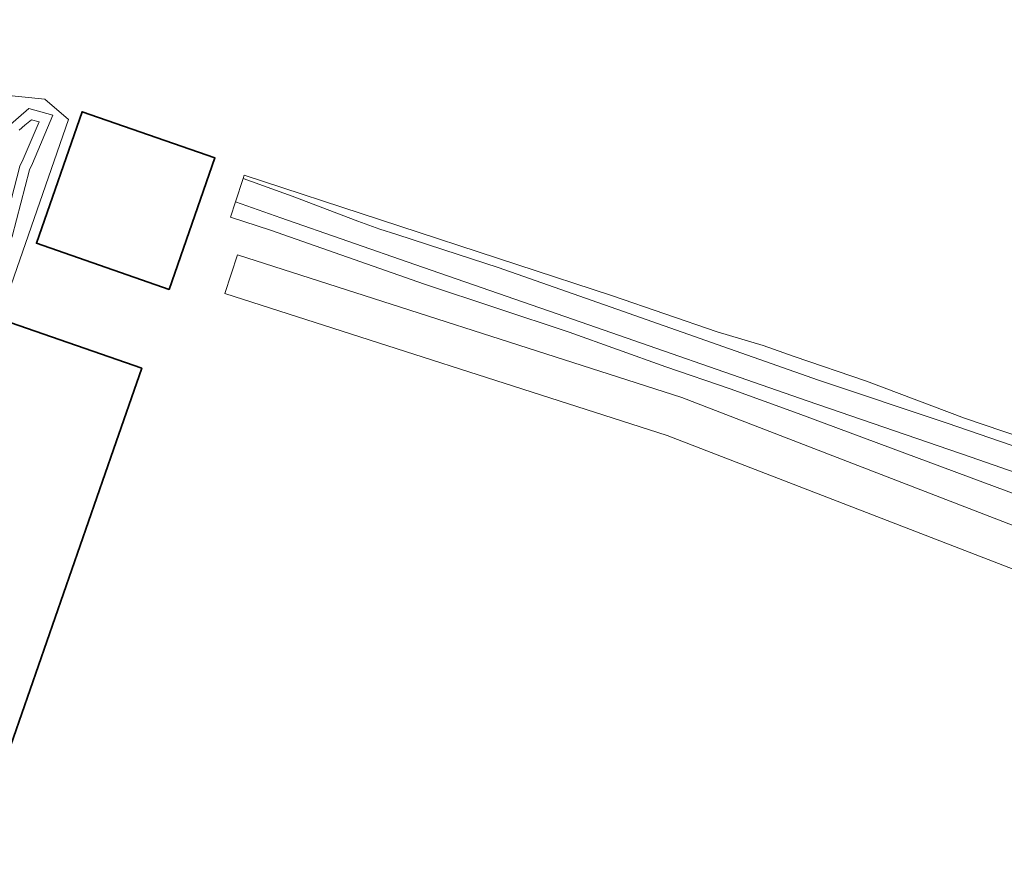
# Model space of a CAD drawing. Header units: metres. Extents: x 149984 to 156489, y 469398 to 478068.
# Tile 600 of 656: x 154271 to 154388, y 474314 to 474414. Entities that reach past the tile are written whole.
import ezdxf

# ---------------------------------------------------------------- set-up
doc = ezdxf.new("R2010")
doc.units = ezdxf.units.M
doc.header["$LTSCALE"] = 0.75
for name, color, linetype, lineweight in [('B-WE-GK-BESCHOEIING-G', 252, 'GK-BESCHOEIING-SO', 18), ('B-WE-GR-BEPLANTING_CULTUUR_BOSPLANTSOEN-GV', 252, 'Continuous', 18), ('B-WE-OG-BEBOUWING-GV', 6, 'Continuous', 35), ('B-WE-OG-BEBOUWING_OVERBOUWING-GV', 6, 'Continuous', 18), ('B-WE-OG-TERREIN_BEGROEID-GV', 252, 'Continuous', 18), ('B-WE-OG-TERREIN_ERF-GV', 252, 'Continuous', 18), ('B-WE-OG-TERREIN_OEVER-GV', 252, 'Continuous', 18), ('B-WE-OG-WATER_MEER-GV', 252, 'Continuous', 18)]:
    doc.layers.add(name, color=color, linetype=linetype, lineweight=lineweight)
doc.linetypes.add('GK-BESCHOEIING-SO', pattern='A,18,-3,[1,NLCS.SHX,S=0.6,R=0,X=0,Y=0],-3', length=24)

msp = doc.modelspace()

# ---------------------------------------------------------------- linework, layer by layer
at = {"layer": 'B-WE-GK-BESCHOEIING-G', "flags": 128}
for points in [[(154400.655, 474358.785), (154381.612, 474365.331), (154366.227, 474370.467), (154342.083, 474379.001), (154327.887, 474383.97), (154323.081, 474385.544), (154315.748, 474387.92), (154313.697, 474388.569), (154311.086, 474389.514), (154303.205, 474392.526), (154297.34, 474394.63)], [(154296.422, 474391.827), (154301.84, 474389.903), (154317.897, 474384.336), (154336.881, 474377.748), (154364.873, 474368.003), (154384.501, 474361.269), (154399.618, 474355.983)]]:
    msp.add_lwpolyline(points, dxfattribs=at)
at = {"layer": 'B-WE-GR-BEPLANTING_CULTUUR_BOSPLANTSOEN-GV', "flags": 128}
for points in [[(154268.867, 474379.925), (154276.429, 474401.689), (154273.572, 474404.126), (154268.499, 474404.655)], [(154270.443, 474401.946), (154271.673, 474402.996), (154274.568, 474402.208), (154272.12, 474396.44), (154271.76, 474395.67), (154269.68, 474387.67)]]:
    msp.add_lwpolyline(points, dxfattribs=at)
at = {"layer": 'B-WE-OG-BEBOUWING-GV', "flags": 128}
for points in [[(154288.482, 474381.355), (154293.956, 474397.101), (154278.06, 474402.628), (154272.585, 474386.882)], [(154260.084, 474369.745), (154255.474, 474356.485), (154251.516, 474357.861), (154246.295, 474342.843), (154247.429, 474342.449), (154245.301, 474336.328), (154248.125, 474335.347), (154246.078, 474329.459), (154267.823, 474321.935), (154281.812, 474362.172), (154285.198, 474371.91), (154268.509, 474377.713), (154265.123, 474367.975)]]:
    msp.add_lwpolyline(points, close=True, dxfattribs=at)
at = {"layer": 'B-WE-OG-BEBOUWING_OVERBOUWING-GV', "flags": 128}
msp.add_lwpolyline([(154295.162, 474380.876), (154348.095, 474363.871), (154398.321, 474344.472), (154400.076, 474349.014), (154349.849, 474368.413), (154296.648, 474385.505)], close=True, dxfattribs=at)
at = {"layer": 'B-WE-OG-TERREIN_BEGROEID-GV', "flags": 128}
for points in [[(154272.12, 474396.44), (154274.568, 474402.208), (154271.673, 474402.996), (154270.443, 474401.946), (154269.46, 474401.108), (154267.992, 474396.077), (154264.923, 474389.538), (154264.55, 474388.54), (154264.28, 474387.94), (154264.04, 474387.26), (154263.6, 474386.59), (154262.7, 474385.42), (154262.07, 474384.87), (154260.83, 474383.49), (154260.13, 474382.76), (154259.32, 474381.96), (154254.78, 474378.51), (154242.61, 474369.01), (154222.51, 474353.03)], [(154270.529, 474400.416), (154271.216, 474401.002), (154271.975, 474401.649), (154272.899, 474401.398), (154271.006, 474396.937), (154270.607, 474396.085), (154268.519, 474388.055)], [(154226.74, 474348.9), (154240.85, 474360.36), (154254.93, 474371.86), (154263.49, 474378.65), (154264.46, 474379.46), (154266.02, 474381.2), (154266.62, 474381.95), (154267.12, 474382.64), (154267.56, 474383.32), (154267.93, 474384.03), (154268.44, 474384.76), (154268.84, 474385.44), (154269.15, 474386.23), (154269.4, 474386.98), (154269.68, 474387.67), (154271.76, 474395.67), (154272.12, 474396.44)]]:
    msp.add_lwpolyline(points, dxfattribs=at)
at = {"layer": 'B-WE-OG-TERREIN_ERF-GV', "flags": 128}
for points in [[(154265.448, 474413.64), (154264.61, 474411.272), (154265.165, 474410.329), (154266.7, 474407.718), (154268.499, 474404.655), (154273.572, 474404.126), (154276.429, 474401.689), (154268.867, 474379.925), (154259.623, 474372.573), (154254.076, 474367.992), (154255.502, 474366.194), (154251.498, 474363.02), (154250.137, 474364.738), (154227.272, 474345.851), (154229.289, 474343.204), (154250.17, 474316.189), (154253.321, 474315.895), (154256.391, 474314.314)], [(154398.34, 474353.65), (154363.78, 474366.51), (154355.64, 474369.46), (154347.94, 474372.07), (154336.38, 474376.21), (154319.07, 474381.98), (154300.604, 474388.443), (154295.822, 474389.997), (154296.422, 474391.827), (154297.34, 474394.63), (154297.465, 474395.012), (154330.106, 474384.316), (154341.58, 474380.58), (154354.08, 474376.27), (154359.6, 474374.63), (154363.3, 474373.3), (154371.99, 474370.35), (154383.71, 474365.93), (154402.083, 474359.698)]]:
    msp.add_lwpolyline(points, dxfattribs=at)
for points in [[(154288.482, 474381.355), (154272.585, 474386.882), (154278.06, 474402.628), (154293.956, 474397.101)], [(154260.084, 474369.745), (154265.123, 474367.975), (154268.509, 474377.713), (154285.198, 474371.91), (154281.812, 474362.172), (154267.823, 474321.935), (154246.078, 474329.459), (154248.125, 474335.347), (154245.301, 474336.328), (154247.429, 474342.449), (154246.295, 474342.843), (154251.516, 474357.861), (154255.474, 474356.485)]]:
    msp.add_lwpolyline(points, close=True, dxfattribs=at)
at = {"layer": 'B-WE-OG-TERREIN_OEVER-GV', "flags": 128}
for points in [[(154402.083, 474359.698), (154383.71, 474365.93), (154371.99, 474370.35), (154363.3, 474373.3), (154359.6, 474374.63), (154354.08, 474376.27), (154341.58, 474380.58), (154330.106, 474384.316), (154297.465, 474395.012), (154297.34, 474394.63), (154303.205, 474392.526), (154311.086, 474389.514), (154313.697, 474388.569), (154315.748, 474387.92), (154323.081, 474385.544), (154327.887, 474383.97), (154342.083, 474379.001), (154366.227, 474370.467), (154381.612, 474365.331), (154400.655, 474358.785)], [(154399.618, 474355.983), (154384.501, 474361.269), (154364.873, 474368.003), (154336.881, 474377.748), (154317.897, 474384.336), (154301.84, 474389.903), (154296.422, 474391.827), (154295.822, 474389.997), (154300.604, 474388.443), (154319.07, 474381.98), (154336.38, 474376.21), (154347.94, 474372.07), (154355.64, 474369.46), (154363.78, 474366.51), (154398.34, 474353.65)]]:
    msp.add_lwpolyline(points, dxfattribs=at)
at = {"layer": 'B-WE-OG-WATER_MEER-GV', "flags": 128}
msp.add_lwpolyline([(154268.519, 474388.055), (154270.607, 474396.085), (154271.006, 474396.937), (154272.899, 474401.398), (154271.975, 474401.649), (154271.216, 474401.002), (154270.529, 474400.416)], dxfattribs=at)
msp.add_lwpolyline([(154399.618, 474355.983), (154401.299, 474356.351), (154401.588, 474357.083), (154400.655, 474358.785), (154381.612, 474365.331), (154366.227, 474370.467), (154342.083, 474379.001), (154327.887, 474383.97), (154323.081, 474385.544), (154315.748, 474387.92), (154313.697, 474388.569), (154311.086, 474389.514), (154303.205, 474392.526), (154297.34, 474394.63), (154296.422, 474391.827), (154301.84, 474389.903), (154317.897, 474384.336), (154336.881, 474377.748), (154364.873, 474368.003), (154384.501, 474361.269)], close=True, dxfattribs=at)

doc.saveas('drawing.dxf')
